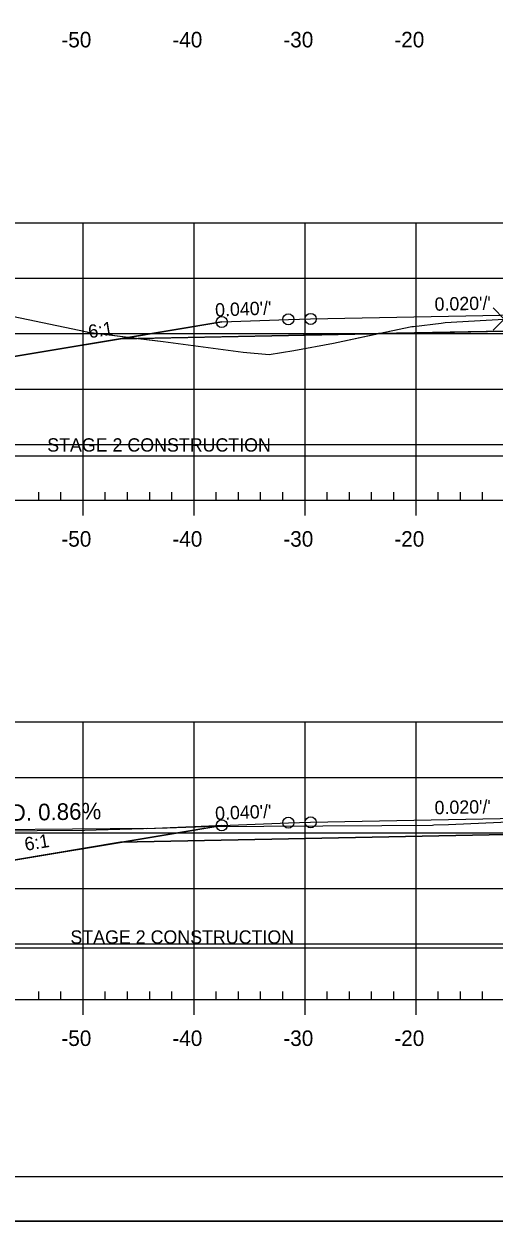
# Model space of a CAD drawing. Extents: x 1365647 to 1367999, y 387113 to 400173.
# Drawn here: x 1365838.8 to 1365881.1, y 393132.9 to 393240.8 of the extents above; entities that cross this region are included whole.
import ezdxf

# ---------------------------------------------------------------- set-up
doc = ezdxf.new("R2010")
doc.units = 0
for name, color, linetype in [('R_Alt Surface', 7, 'Continuous'), ('R_Axis', 7, 'Continuous'), ('R_Axis Annot', 7, 'Continuous'), ('R_Border', 7, 'Continuous'), ('R_Contours', 7, 'Continuous'), ('R_Drive', 7, 'Continuous'), ('R_Exist Surface', 7, 'Continuous'), ('R_Fin Surface', 7, 'Continuous'), ('R_Fin Surface Annot', 7, 'Continuous'), ('R_Grid', 7, 'Continuous'), ('R_No Plot', 7, 'Continuous'), ('R_Proposed Const Limits', 7, 'Continuous'), ('R_Water', 7, 'Continuous')]:
    doc.layers.add(name, color=color, linetype=linetype)

msp = doc.modelspace()

# ---------------------------------------------------------------- linework, layer by layer
at = {"layer": 'R_Alt Surface'}
for points in [[(1365847.47, 393212.37), (1365862.59, 393212.67), (1365882.04, 393213.06), (1365882.04, 393214.35), (1365894.09, 393214.59), (1365905.66, 393214.36), (1365905.66, 393213.07), (1365925.59, 393212.67), (1365940.72, 393212.37)], [(1365847.47, 393167), (1365862.59, 393167.3), (1365882.17, 393167.69), (1365882.17, 393168.98), (1365894.09, 393169.22), (1365905.88, 393168.98), (1365905.88, 393167.7), (1365925.59, 393167.3), (1365940.72, 393167)]]:
    msp.add_lwpolyline(points, dxfattribs=at)
at = {"layer": 'R_Axis'}
for p, q in [((1365840.09, 393197.84), (1365840.09, 393198.54)), ((1365842.09, 393197.84), (1365842.09, 393198.54)), ((1365846.09, 393197.84), (1365846.09, 393198.54)), ((1365848.09, 393197.84), (1365848.09, 393198.54)), ((1365850.09, 393197.84), (1365850.09, 393198.54)), ((1365852.09, 393197.84), (1365852.09, 393198.54)), ((1365856.09, 393197.84), (1365856.09, 393198.54)), ((1365858.09, 393197.84), (1365858.09, 393198.54)), ((1365860.09, 393197.84), (1365860.09, 393198.54)), ((1365862.09, 393197.84), (1365862.09, 393198.54)), ((1365866.09, 393197.84), (1365866.09, 393198.54)), ((1365868.09, 393197.84), (1365868.09, 393198.54)), ((1365870.09, 393197.84), (1365870.09, 393198.54)), ((1365872.09, 393197.84), (1365872.09, 393198.54)), ((1365876.09, 393197.84), (1365876.09, 393198.54)), ((1365878.09, 393197.84), (1365878.09, 393198.54)), ((1365880.09, 393197.84), (1365880.09, 393198.54)), ((1365749.09, 393197.84), (1366039.09, 393197.84)), ((1365844.09, 393196.44), (1365844.09, 393197.84)), ((1365854.09, 393196.44), (1365854.09, 393197.84)), ((1365864.09, 393196.44), (1365864.09, 393197.84)), ((1365874.09, 393196.44), (1365874.09, 393197.84)), ((1365749.09, 393152.84), (1366039.09, 393152.84)), ((1365840.09, 393152.84), (1365840.09, 393153.54)), ((1365842.09, 393152.84), (1365842.09, 393153.54)), ((1365844.09, 393151.44), (1365844.09, 393152.84)), ((1365846.09, 393152.84), (1365846.09, 393153.54)), ((1365848.09, 393152.84), (1365848.09, 393153.54)), ((1365850.09, 393152.84), (1365850.09, 393153.54)), ((1365852.09, 393152.84), (1365852.09, 393153.54)), ((1365854.09, 393151.44), (1365854.09, 393152.84)), ((1365856.09, 393152.84), (1365856.09, 393153.54)), ((1365858.09, 393152.84), (1365858.09, 393153.54)), ((1365860.09, 393152.84), (1365860.09, 393153.54)), ((1365862.09, 393152.84), (1365862.09, 393153.54)), ((1365864.09, 393151.44), (1365864.09, 393152.84)), ((1365866.09, 393152.84), (1365866.09, 393153.54)), ((1365868.09, 393152.84), (1365868.09, 393153.54)), ((1365870.09, 393152.84), (1365870.09, 393153.54)), ((1365872.09, 393152.84), (1365872.09, 393153.54)), ((1365874.09, 393151.44), (1365874.09, 393152.84)), ((1365876.09, 393152.84), (1365876.09, 393153.54)), ((1365878.09, 393152.84), (1365878.09, 393153.54)), ((1365880.09, 393152.84), (1365880.09, 393153.54))]:
    msp.add_line(p, q, dxfattribs=at)
at = {"layer": 'R_Border'}
msp.add_line((1366052.27, 393136.84), (1365736.09, 393136.84), dxfattribs=at)
at = {"layer": 'R_Contours'}
for points in [[(1365820.78, 393214.83), (1365825.07, 393214.78), (1365836.69, 393214.55), (1365837.12, 393214.53), (1365843.75, 393213.14), (1365844.43, 393212.99), (1365844.48, 393212.98), (1365844.54, 393212.97), (1365849.06, 393212.4), (1365847.47, 393212.37), (1365834.59, 393210.23)], [(1365870.71, 393212.84), (1365872.98, 393213.32), (1365873.7, 393213.48), (1365873.86, 393213.49), (1365876.36, 393213.78), (1365876.7, 393213.85), (1365880.41, 393214.06), (1365882.04, 393214.16), (1365882.04, 393213.06)], [(1365849.06, 393212.4), (1365851.3, 393212.12), (1365858.5, 393211.18), (1365860.85, 393210.95), (1365863.07, 393211.32), (1365866.64, 393211.97), (1365870.71, 393212.84), (1365862.59, 393212.67)], [(1365825.16, 393168), (1365831.36, 393168.01), (1365844.21, 393168.09), (1365851.68, 393168.3), (1365855.07, 393168.41), (1365871, 393168.52), (1365875.57, 393168.54), (1365875.68, 393168.56), (1365877.02, 393168.6), (1365881.72, 393168.81), (1365882.17, 393168.83), (1365882.17, 393167.69), (1365862.59, 393167.3), (1365847.47, 393167), (1365834.59, 393164.85)]]:
    msp.add_lwpolyline(points, close=True, dxfattribs=at)
at = {"layer": 'R_Drive'}
for p, q in [((1365849.88, 393168.25), (1365813.58, 393167.94)), ((1365849.83, 393168.25), (1365856.82, 393168.53))]:
    msp.add_line(p, q, dxfattribs=at)
at = {"layer": 'R_Exist Surface'}
for points in [[(1365837.12, 393214.53), (1365843.75, 393213.14), (1365844.43, 393212.99), (1365844.48, 393212.98), (1365844.54, 393212.97), (1365851.3, 393212.12), (1365858.5, 393211.18), (1365860.85, 393210.95), (1365863.07, 393211.32), (1365866.64, 393211.97), (1365872.98, 393213.32), (1365873.7, 393213.48), (1365873.86, 393213.49), (1365876.36, 393213.78), (1365876.7, 393213.85), (1365880.41, 393214.06), (1365882.04, 393214.16)], [(1365831.36, 393168.01), (1365844.21, 393168.09), (1365851.68, 393168.3), (1365855.07, 393168.41), (1365871, 393168.52), (1365875.57, 393168.54), (1365875.68, 393168.56), (1365877.02, 393168.6), (1365881.72, 393168.81)]]:
    msp.add_lwpolyline(points, dxfattribs=at)
at = {"layer": 'R_Fin Surface'}
for points in [[(1365820.78, 393214.83), (1365834.59, 393210.23), (1365852.3, 393213.18), (1365856.59, 393213.89), (1365862.59, 393214.13), (1365864.59, 393214.17), (1365894.09, 393214.76), (1365923.59, 393214.17), (1365925.59, 393214.13), (1365931.59, 393213.89), (1365935.89, 393213.18), (1365953.59, 393210.23), (1365964.76, 393213.95)], [(1365820.78, 393214.83), (1365834.59, 393210.23), (1365847.47, 393212.37), (1365856.59, 393213.89), (1365862.59, 393214.13), (1365864.59, 393214.17), (1365894.09, 393214.76), (1365923.59, 393214.17), (1365925.59, 393214.13), (1365931.59, 393213.89), (1365940.72, 393212.37), (1365953.59, 393210.23), (1365964.76, 393213.95)], [(1365856.59, 393213.89), (1365862.59, 393214.13), (1365864.59, 393214.17), (1365894.09, 393214.76), (1365923.59, 393214.17), (1365925.59, 393214.13), (1365931.59, 393213.89)], [(1365825.16, 393168), (1365834.59, 393164.85), (1365852.3, 393167.8), (1365856.59, 393168.52), (1365862.59, 393168.76), (1365864.59, 393168.8), (1365894.09, 393169.39), (1365923.59, 393168.8), (1365925.59, 393168.76), (1365931.59, 393168.52), (1365935.89, 393167.8), (1365953.59, 393164.85), (1365962.41, 393167.79)], [(1365825.16, 393168), (1365834.59, 393164.85), (1365847.47, 393167), (1365856.59, 393168.52), (1365862.59, 393168.76), (1365864.59, 393168.8), (1365894.09, 393169.39), (1365923.59, 393168.8), (1365925.59, 393168.76), (1365931.59, 393168.52), (1365940.72, 393167), (1365953.59, 393164.85), (1365962.41, 393167.79)], [(1365856.59, 393168.52), (1365862.59, 393168.76), (1365864.59, 393168.8), (1365894.09, 393169.39), (1365923.59, 393168.8), (1365925.59, 393168.76), (1365931.59, 393168.52)]]:
    msp.add_lwpolyline(points, dxfattribs=at)
at = {"layer": 'R_Grid'}
for p, q in [((1365749.09, 393222.84), (1366039.09, 393222.84)), ((1365844.09, 393197.84), (1365844.09, 393222.84)), ((1365854.09, 393197.84), (1365854.09, 393222.84)), ((1365864.09, 393197.84), (1365864.09, 393222.84)), ((1365874.09, 393197.84), (1365874.09, 393222.84)), ((1365749.09, 393217.84), (1366039.09, 393217.84)), ((1365749.09, 393212.84), (1366039.09, 393212.84)), ((1365749.09, 393207.84), (1366039.09, 393207.84)), ((1365749.09, 393202.84), (1366039.09, 393202.84)), ((1365749.09, 393197.84), (1366039.09, 393197.84)), ((1365749.09, 393177.84), (1366039.09, 393177.84)), ((1365844.09, 393152.84), (1365844.09, 393177.84)), ((1365854.09, 393152.84), (1365854.09, 393177.84)), ((1365864.09, 393152.84), (1365864.09, 393177.84)), ((1365874.09, 393152.84), (1365874.09, 393177.84)), ((1365749.09, 393172.84), (1366039.09, 393172.84)), ((1365749.09, 393167.84), (1366039.09, 393167.84)), ((1365749.09, 393162.84), (1366039.09, 393162.84)), ((1365749.09, 393157.84), (1366039.09, 393157.84)), ((1365749.09, 393152.84), (1366039.09, 393152.84))]:
    msp.add_line(p, q, dxfattribs=at)
at = {"layer": 'R_No Plot'}
msp.add_line((1365723.69, 393132.86), (1366057.03, 393132.86), dxfattribs=at)
msp.add_lwpolyline([(1365723.69, 393346.2), (1366057.03, 393346.2), (1366057.03, 393132.86), (1365723.69, 393132.86)], close=True, dxfattribs=at)
msp.add_lwpolyline([(1365882.04, 393214.16), (1365881.04, 393215.16), (1365882.04, 393214.16), (1365881.04, 393213.16), (1365882.04, 393214.16), (1365883.04, 393213.16), (1365882.04, 393214.16), (1365883.04, 393215.16)], dxfattribs=at)
for centre in [(1365856.59, 393213.89), (1365856.59, 393213.89), (1365856.59, 393213.89), (1365856.59, 393213.89), (1365856.59, 393213.89), (1365862.59, 393214.13), (1365862.59, 393214.13), (1365862.59, 393214.13), (1365862.59, 393214.13), (1365862.59, 393214.13), (1365864.59, 393214.17), (1365864.59, 393214.17), (1365864.59, 393214.17), (1365864.59, 393214.17), (1365864.59, 393214.17), (1365856.59, 393168.52), (1365856.59, 393168.52), (1365856.59, 393168.52), (1365856.59, 393168.52), (1365856.59, 393168.52), (1365862.59, 393168.76), (1365862.59, 393168.76), (1365862.59, 393168.76), (1365862.59, 393168.76), (1365862.59, 393168.76), (1365864.59, 393168.8), (1365864.59, 393168.8), (1365864.59, 393168.8), (1365864.59, 393168.8), (1365864.59, 393168.8)]:
    msp.add_circle(centre, 0.5, dxfattribs=at)
at = {"layer": 'R_Proposed Const Limits'}
for points in [[(1365856.59, 393213.89), (1365834.59, 393210.23), (1365820.78, 393214.83)], [(1365856.59, 393168.52), (1365834.59, 393164.85), (1365825.16, 393168)]]:
    msp.add_lwpolyline(points, dxfattribs=at)
at = {"layer": 'R_Water'}
for p, q in [((1365820.78, 393201.82), (1365882.04, 393201.82)), ((1365825.16, 393157.47), (1365882.17, 393157.47))]:
    msp.add_line(p, q, dxfattribs=at)

# ---------------------------------------------------------------- texts
at = {"layer": 'R_Axis Annot'}
for s, p in [('-50', (1365842.13, 393238.64)), ('-40', (1365852.13, 393238.64)), ('-30', (1365862.13, 393238.64)), ('-20', (1365872.13, 393238.64)), ('-50', (1365842.13, 393193.64)), ('-40', (1365852.13, 393193.64)), ('-30', (1365862.13, 393193.64)), ('-20', (1365872.13, 393193.64)), ('-50', (1365842.13, 393148.64)), ('-40', (1365852.13, 393148.64)), ('-30', (1365862.13, 393148.64)), ('-20', (1365872.13, 393148.64))]:
    msp.add_text(s, height=1.4, dxfattribs=at).set_placement(p)
at = {"layer": 'R_Drive'}
msp.add_text('RAINEY RD. 0.86%', height=1.5, rotation=1.1608, dxfattribs=at).set_placement((1365828.02, 393168.72))
at = {"layer": 'R_Fin Surface Annot'}
for s, rotation, p in [("0.040'/'", 2.2906, (1365856.01, 393214.37)), ("0.020'/'", 1.1458, (1365875.77, 393214.9)), ('6:1', 9.4623, (1365844.66, 393212.41)), ("0.040'/'", 2.2906, (1365856.01, 393169)), ("0.020'/'", 1.1458, (1365875.77, 393169.52)), ('6:1', 9.4623, (1365838.92, 393166.22))]:
    msp.add_text(s, height=1.2, rotation=rotation, dxfattribs=at).set_placement(p)
at = {"layer": 'R_Water'}
for p in [(1365840.86, 393202.21), (1365842.95, 393157.86)]:
    msp.add_text('STAGE 2 CONSTRUCTION', height=1.2, dxfattribs=at).set_placement(p)

doc.saveas('drawing.dxf')
